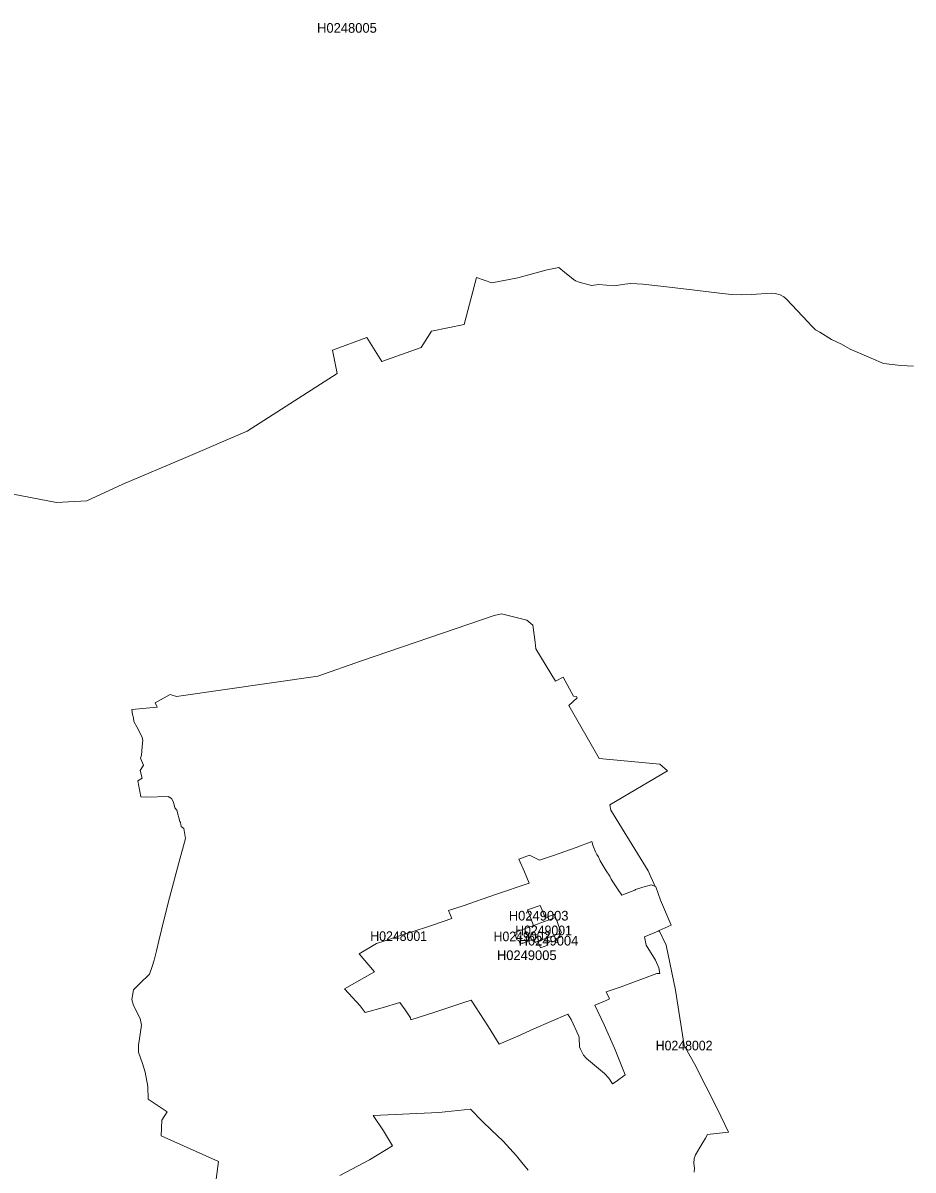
# Model space of a CAD drawing. Extents: x 369010 to 739155, y 6377141 to 6616555.
# Drawn here: x 633363 to 642563, y 6511857 to 6523722 of the extents above; entities that cross this region are included whole.
import ezdxf
from ezdxf.enums import TextEntityAlignment as Align

# ---------------------------------------------------------------- set-up
doc = ezdxf.new("R2010")
doc.units = 0
doc.header["$LTSCALE"] = 40
doc.layers.add('1', color=7, linetype='Continuous', lineweight=13)
doc.layers.add('2', color=7, linetype='Continuous')

msp = doc.modelspace()

# ---------------------------------------------------------------- linework, layer by layer
at = {"layer": '1'}
for points in [[(632898.22, 6518916.02), (633707.7, 6518760.61), (634022.98, 6518779.31), (634394.38, 6518950.11), (635047.62, 6519225.67), (635678.69, 6519500.58), (636608.82, 6520096.56), (636563.47, 6520338.03), (636915.5, 6520468.11), (637071.9, 6520218.7), (637479.87, 6520365.17), (637585.96, 6520532.49), (637921.6, 6520604.16), (637921.6, 6520604.32), (638051.52, 6521088.26), (638209.41, 6521031.98), (638478.02, 6521085.28), (638779.74, 6521168.03), (638900.22, 6521190.7), (638961.79, 6521145.19), (639050, 6521070.22)], [(642568.12, 6520173.02), (642436.71, 6520177.82), (642258.63, 6520200.33), (642130.36, 6520253.29), (642008.39, 6520306.25), (641912.23, 6520346.47), (641822.36, 6520397.77), (641719.75, 6520449.08), (641597.94, 6520522.89), (641555.73, 6520547.55), (641512.87, 6520590.42), (641474.14, 6520631.96), (641253.36, 6520863.67), (641227.04, 6520888.82), (641188.15, 6520909.01), (641138.66, 6520923.74), (641095.96, 6520925.07), (640892.56, 6520912.99), (640794.91, 6520910.34), (640685.18, 6520914.31), (640562.88, 6520927.55), (640306.01, 6520958.33), (639986.92, 6520995.74), (639768.79, 6521018.41), (639645.65, 6521026.52), (639583.26, 6521019.9), (639475.02, 6521003.19), (639313.82, 6521015.1), (639238.68, 6521005.34), (639112.89, 6521039.43), (639072.84, 6521054.16), (639050, 6521070.22), (638961.79, 6521145.19), (638900.22, 6521190.7), (638779.74, 6521168.03), (638478.02, 6521085.28), (638209.41, 6521031.98), (638051.52, 6521088.26), (637921.6, 6520604.32), (637921.6, 6520604.16), (637585.96, 6520532.49), (637479.87, 6520365.17), (637071.9, 6520218.7), (636915.5, 6520468.11), (636563.47, 6520338.03), (636608.82, 6520096.56), (635678.69, 6519500.58), (635047.62, 6519225.67), (634394.38, 6518950.11), (634022.98, 6518779.31), (633707.7, 6518760.61)], [(639050, 6521070.22), (639072.84, 6521054.16), (639112.89, 6521039.43), (639238.68, 6521005.34), (639313.82, 6521015.1), (639475.02, 6521003.19), (639583.26, 6521019.9), (639645.65, 6521026.52), (639768.79, 6521018.41), (639986.92, 6520995.74), (640306.01, 6520958.33), (640562.88, 6520927.55), (640685.18, 6520914.31), (640794.91, 6520910.34), (640892.56, 6520912.99), (641095.96, 6520925.07), (641138.66, 6520923.74), (641188.15, 6520909.01), (641227.04, 6520888.82), (641253.36, 6520863.67), (641474.14, 6520631.96), (641512.87, 6520590.42), (641555.73, 6520547.55), (641597.94, 6520522.89), (641719.75, 6520449.08), (641822.36, 6520397.77), (641912.23, 6520346.47), (642008.39, 6520306.25), (642130.36, 6520253.29), (642258.63, 6520200.33), (642436.71, 6520177.82), (642568.12, 6520173.02)], [(633707.7, 6518760.61), (632898.22, 6518916.02)], [(634790.76, 6512210.62), (634796.72, 6512373.81), (634852.33, 6512457.88), (634655.71, 6512591.45), (634652.4, 6512720.37), (634625.75, 6512868.66), (634599.1, 6512958.86), (634555.91, 6513074.88), (634555.91, 6513149.03), (634572.46, 6513261.9), (634589.17, 6513355.41), (634572.46, 6513423.1), (634506.09, 6513558.49), (634489.38, 6513619.72), (634506.09, 6513722.83), (634569.15, 6513787.38), (634668.95, 6513884.03), (634698.74, 6513962.48), (634718.6, 6514029.68), (634741.77, 6514126.16), (634765.93, 6514227.62), (634818.07, 6514442.77), (634877.32, 6514671.5), (634972.15, 6515033.95), (635044.31, 6515284.86), (635024.62, 6515388.79), (634997.47, 6515409.81), (634991.35, 6515451.52), (634982.91, 6515461.95), (634951.63, 6515580.94), (634930.77, 6515603.95), (634920.35, 6515662.54), (634897.01, 6515700.77), (634861.92, 6515719.64), (634639.82, 6515713.02), (634580.24, 6515716.16), (634548.79, 6515883.82), (634594.64, 6515910.96), (634573.29, 6515988.58), (634599.77, 6516029.29), (634607.21, 6516045.68), (634575.93, 6516118.83), (634586.36, 6516147.96), (634594.64, 6516237.83), (634603.08, 6516302.54), (634590.5, 6516342.26), (634538.36, 6516442.56), (634509.07, 6516496.84), (634504.93, 6516534.41), (634496.49, 6516567.84), (634488.22, 6516622.13), (634750.21, 6516644.14), (634728.53, 6516689.49), (634884.1, 6516775.55), (634950.97, 6516754.37), (636411.37, 6516965.05), (636863.2, 6517125.26), (637700.81, 6517408.6), (638231.59, 6517591.98), (638309.54, 6517611.18), (638569.55, 6517543.82), (638632.77, 6517492.02), (638658.09, 6517317.74), (638664.38, 6517246.91), (638866.46, 6516913.25), (638945.9, 6516956.12), (639052.98, 6516757.18), (639083.6, 6516754.04), (639089.72, 6516741.79), (639006.48, 6516663.51), (639318.62, 6516112.54), (639945.71, 6516054.45), (640025.32, 6515987.09), (639428.68, 6515636.22), (639437.94, 6515578.13), (639823.4, 6514953.68)], [(639804.7, 6514183.76), (639902.18, 6514026.86), (639936.11, 6513948.08), (639944.88, 6513890.49), (639914.1, 6513888.67), (639547.18, 6513751.13), (639392.27, 6513699.83), (639426.19, 6513628.99), (639390.11, 6513609.13), (639275.25, 6513563.28), (639371.74, 6513357.73), (639475.85, 6513117.42), (639560.75, 6512911.53), (639585.91, 6512842.35), (639493.06, 6512773.5), (639457.31, 6512748.18), (639417.75, 6512805.94), (639374.39, 6512854.27), (639188.86, 6513011.99), (639157.08, 6513044.26), (639125.64, 6513108.65), (639114.38, 6513132.48), (639112.56, 6513223.84), (639108.43, 6513240.55), (639029.81, 6513414.17), (638995.55, 6513468.78), (638642.2, 6513319.17), (638476.2, 6513243.2), (638285.71, 6513159.62), (638173.49, 6513339.52), (637997.07, 6513612.61), (637918.12, 6513589.93), (637618.72, 6513491.79), (637370.97, 6513409.7), (637367.66, 6513430.05), (637313.54, 6513513.8), (637258.92, 6513591.25), (637076.53, 6513534.49), (636899.61, 6513485.33), (636848.63, 6513554.68), (636686.11, 6513732.76), (636994.77, 6513906.04), (636836.39, 6514093.89), (637015.46, 6514199.65), (637102.52, 6514227.12), (637345.31, 6514310.54), (637354.58, 6514310.04), (637604.49, 6514393.95), (637796.81, 6514459.16), (637761.55, 6514540.59), (637912.83, 6514591.23), (638247.47, 6514706.59), (638595.69, 6514823.1), (638547.7, 6514939.95), (638487.46, 6515074.34), (638597.02, 6515115.71), (638702.78, 6515063.58), (638856.03, 6515115.05), (639079.79, 6515194.82), (639241.82, 6515255.56), (639252.75, 6515218.49), (639265.49, 6515182.08), (639281.38, 6515149.97), (639295.45, 6515120.02), (639312.33, 6515096.02), (639330.53, 6515055.3), (639360.16, 6515004.66), (639391.6, 6514953.35), (639427.35, 6514897.91), (639442.25, 6514864.15), (639466.74, 6514826.41), (639507.46, 6514765.34), (639554.46, 6514699.64), (639685.7, 6514751.93), (639693.15, 6514757.23), (639769.78, 6514782.88), (639860.97, 6514806.88), (639896.56, 6514789.17), (639823.4, 6514953.68), (639437.94, 6515578.13), (639428.68, 6515636.22), (640025.32, 6515987.09), (639945.71, 6516054.45), (639318.62, 6516112.54), (639006.48, 6516663.51), (639089.72, 6516741.79), (639083.6, 6516754.04), (639052.98, 6516757.18), (638945.9, 6516956.12), (638866.46, 6516913.25), (638664.38, 6517246.91), (638658.09, 6517317.74), (638632.77, 6517492.02), (638569.55, 6517543.82), (638309.54, 6517611.18), (638231.59, 6517591.98), (637700.81, 6517408.6), (636863.2, 6517125.26), (636411.37, 6516965.05), (634950.97, 6516754.37)], [(634950.97, 6516754.37), (634884.1, 6516775.55), (634728.53, 6516689.49), (634750.21, 6516644.14), (634488.22, 6516622.13), (634496.49, 6516567.84), (634504.93, 6516534.41), (634509.07, 6516496.84), (634538.36, 6516442.56), (634590.5, 6516342.26), (634603.08, 6516302.54), (634594.64, 6516237.83), (634586.36, 6516147.96), (634575.93, 6516118.83), (634607.21, 6516045.68), (634599.77, 6516029.29), (634573.29, 6515988.58), (634594.64, 6515910.96), (634548.79, 6515883.82), (634580.24, 6515716.16), (634639.82, 6515713.02), (634861.92, 6515719.64), (634897.01, 6515700.77), (634920.35, 6515662.54), (634930.77, 6515603.95), (634951.63, 6515580.94), (634982.91, 6515461.95), (634991.35, 6515451.52), (634997.47, 6515409.81), (635024.62, 6515388.79), (635044.31, 6515284.86), (634972.15, 6515033.95), (634877.32, 6514671.5), (634818.07, 6514442.77), (634765.93, 6514227.62), (634741.77, 6514126.16), (634718.6, 6514029.68), (634698.74, 6513962.48), (634668.95, 6513884.03), (634569.15, 6513787.38), (634506.09, 6513722.83), (634489.38, 6513619.72), (634506.09, 6513558.49), (634572.46, 6513423.1), (634589.17, 6513355.41), (634572.46, 6513261.9), (634555.91, 6513149.03), (634555.91, 6513074.88), (634599.1, 6512958.86), (634625.75, 6512868.66), (634652.4, 6512720.37), (634655.71, 6512591.45), (634852.33, 6512457.88)], [(639823.4, 6514953.68), (639896.56, 6514789.17), (639903.01, 6514786.03), (639953.99, 6514647), (640064.38, 6514389.48), (639939.09, 6514333.37), (640011.25, 6514182.27), (640109.06, 6513718.69), (640196.62, 6513144.73), (640303.7, 6512956.05), (640536.89, 6512492.31), (640656.22, 6512250.51), (640436.76, 6512223.7), (640417.56, 6512185.8), (640380.32, 6512125.39), (640314.78, 6512014.17), (640301.54, 6511977.26), (640297.57, 6511923.8), (640304.19, 6511875.64), (640300.22, 6511836.91)], [(640300.22, 6511836.91), (640304.19, 6511875.64), (640297.57, 6511923.8), (640301.54, 6511977.26), (640314.78, 6512014.17), (640380.32, 6512125.39), (640417.56, 6512185.8), (640436.76, 6512223.7), (640656.22, 6512250.51), (640536.89, 6512492.31), (640303.7, 6512956.05), (640196.62, 6513144.73), (640109.06, 6513718.69), (640011.25, 6514182.27), (639939.09, 6514333.37), (639927.34, 6514328.08), (639785.83, 6514267.67), (639804.7, 6514183.76)], [(636638.78, 6511800.83), (636943.63, 6511963.69), (637181.13, 6512107.51), (637090.27, 6512261.93), (636982.53, 6512421.31), (637660.6, 6512453.58), (637986.97, 6512485.19), (638109.11, 6512361.39), (638205.11, 6512269.54), (638324.76, 6512155.34), (638462.46, 6512002.75), (638518.24, 6511936.38), (638583.61, 6511855.12)], [(638583.61, 6511855.12), (638518.24, 6511936.38), (638462.46, 6512002.75), (638324.76, 6512155.34), (638205.11, 6512269.54), (638109.11, 6512361.39), (637986.97, 6512485.19), (637660.6, 6512453.58), (636982.53, 6512421.31), (637090.27, 6512261.93), (637181.13, 6512107.51), (636943.63, 6511963.69), (636638.78, 6511800.83)], [(634852.33, 6512457.88), (634796.72, 6512373.81), (634790.76, 6512210.62), (635383.1, 6511945.48), (635361.25, 6511761.28)], [(635361.25, 6511761.28), (635383.1, 6511945.48), (634790.76, 6512210.62)]]:
    msp.add_lwpolyline(points, dxfattribs=at)
for points in [[(639896.56, 6514789.17), (639860.97, 6514806.88), (639769.78, 6514782.88), (639693.15, 6514757.23), (639685.7, 6514751.93), (639554.46, 6514699.64), (639507.46, 6514765.34), (639466.74, 6514826.41), (639442.25, 6514864.15), (639427.35, 6514897.91), (639391.6, 6514953.35), (639360.16, 6515004.66), (639330.53, 6515055.3), (639312.33, 6515096.02), (639295.45, 6515120.02), (639281.38, 6515149.97), (639265.49, 6515182.08), (639252.75, 6515218.49), (639241.82, 6515255.56), (639079.79, 6515194.82), (638856.03, 6515115.05), (638702.78, 6515063.58), (638597.02, 6515115.71), (638487.46, 6515074.34), (638547.7, 6514939.95), (638595.69, 6514823.1), (638247.47, 6514706.59), (637912.83, 6514591.23), (637761.55, 6514540.59), (637796.81, 6514459.16), (637604.49, 6514393.95), (637354.58, 6514310.04), (637345.31, 6514310.54), (637102.52, 6514227.12), (637015.46, 6514199.65), (636836.39, 6514093.89), (636994.77, 6513906.04), (636686.11, 6513732.76), (636848.63, 6513554.68), (636899.61, 6513485.33), (637076.53, 6513534.49), (637258.92, 6513591.25), (637313.54, 6513513.8), (637367.66, 6513430.05), (637370.97, 6513409.7), (637618.72, 6513491.79), (637918.12, 6513589.93), (637997.07, 6513612.61), (638173.49, 6513339.52), (638285.71, 6513159.62), (638476.2, 6513243.2), (638642.2, 6513319.17), (638995.55, 6513468.78), (639029.81, 6513414.17), (639108.43, 6513240.55), (639112.56, 6513223.84), (639114.38, 6513132.48), (639125.64, 6513108.65), (639157.08, 6513044.26), (639188.86, 6513011.99), (639374.39, 6512854.27), (639417.75, 6512805.94), (639457.31, 6512748.18), (639493.06, 6512773.5), (639585.91, 6512842.35), (639560.75, 6512911.53), (639475.85, 6513117.42), (639371.74, 6513357.73), (639275.25, 6513563.28), (639390.11, 6513609.13), (639426.19, 6513628.99), (639392.27, 6513699.83), (639547.18, 6513751.13), (639914.1, 6513888.67), (639944.88, 6513890.49), (639936.11, 6513948.08), (639902.18, 6514026.86), (639804.7, 6514183.76), (639785.83, 6514267.67), (639927.34, 6514328.08), (639939.09, 6514333.37), (640064.38, 6514389.48), (639953.99, 6514647), (639903.01, 6514786.03)], [(638685.89, 6514222.98), (638656.6, 6514212.39), (638646.34, 6514246.49), (638598.18, 6514231.09), (638573.85, 6514223.15), (638575.34, 6514218.85), (638551.17, 6514210.07), (638526.51, 6514201.8), (638524.53, 6514206.6), (638500.53, 6514198.16), (638489.77, 6514230.1), (638466.77, 6514239.7), (638441.78, 6514313.85), (638547.86, 6514352.41), (638640.71, 6514386.01), (638578.48, 6514547.7), (638710.39, 6514595.04), (638739.35, 6514522.38), (638758.39, 6514475.38), (638762.36, 6514463.13), (638789.83, 6514472.07), (638788.18, 6514477.53), (638814.16, 6514487.29), (638847.76, 6514500.2), (638854.05, 6514500.2), (638867.45, 6514468.92), (638870.6, 6514461.48), (638880.69, 6514438.8), (638899.39, 6514387.83), (638929.52, 6514309.54), (638901.71, 6514299.78), (638915.61, 6514263.04), (638902.21, 6514261.22), (638879.04, 6514252.94), (638880.86, 6514227.45), (638886.98, 6514213.72), (638876.56, 6514210.74), (638867.95, 6514214.87), (638864.31, 6514224.47), (638860, 6514221.99), (638855.7, 6514225.63), (638826.41, 6514214.87), (638823.43, 6514223.31), (638797.44, 6514214.71), (638797.11, 6514205.61), (638780.56, 6514200.14), (638788.01, 6514183.59), (638711.05, 6514156.95)], [(638640.71, 6514386.01), (638867.45, 6514468.92), (638854.05, 6514500.2), (638847.76, 6514500.2), (638814.16, 6514487.29), (638788.18, 6514477.53), (638789.83, 6514472.07), (638762.36, 6514463.13), (638758.39, 6514475.38), (638739.35, 6514522.38), (638710.39, 6514595.04), (638578.48, 6514547.7)], [(638901.71, 6514299.78), (638929.52, 6514309.54), (638899.39, 6514387.83), (638880.69, 6514438.8), (638870.6, 6514461.48), (638867.45, 6514468.92), (638640.71, 6514386.01), (638547.86, 6514352.41), (638551.17, 6514344.79), (638560.94, 6514320.8), (638576.33, 6514283.06), (638586.26, 6514265.02), (638598.18, 6514231.09), (638646.34, 6514246.49), (638656.6, 6514212.39), (638685.89, 6514222.98), (638764.01, 6514251.12)], [(638547.86, 6514352.41), (638441.78, 6514313.85), (638466.77, 6514239.7), (638489.77, 6514230.1), (638500.53, 6514198.16), (638524.53, 6514206.6), (638526.51, 6514201.8), (638551.17, 6514210.07), (638575.34, 6514218.85), (638573.85, 6514223.15), (638598.18, 6514231.09), (638586.26, 6514265.02), (638576.33, 6514283.06), (638560.94, 6514320.8), (638551.17, 6514344.79)], [(638901.71, 6514299.78), (638764.01, 6514251.12), (638685.89, 6514222.98), (638711.05, 6514156.95), (638788.01, 6514183.59), (638780.56, 6514200.14), (638797.11, 6514205.61), (638797.44, 6514214.71), (638823.43, 6514223.31), (638826.41, 6514214.87), (638855.7, 6514225.63), (638860, 6514221.99), (638864.31, 6514224.47), (638867.95, 6514214.87), (638876.56, 6514210.74), (638886.98, 6514213.72), (638880.86, 6514227.45), (638879.04, 6514252.94), (638902.21, 6514261.22), (638915.61, 6514263.04)]]:
    msp.add_lwpolyline(points, close=True, dxfattribs=at)

# ---------------------------------------------------------------- texts
at = {"layer": '2'}
for s, p in [('H0248005', (636711.56, 6523620.18)), ('H0249003', (638692.94, 6514437.97)), ('H0249004', (638794.43, 6514179.45)), ('H0249005', (638570.22, 6514029.01))]:
    msp.add_text(s, height=100, dxfattribs=at).set_placement(p, align=Align.CENTER)
at = {"layer": '2', "width": 0.95}
for s, p in [('H0249001', (638743.55, 6514285.93)), ('H0248001', (637246.13, 6514226.91)), ('H0249002', (638520.68, 6514223.69)), ('H0248002', (640196.6, 6513094.72))]:
    msp.add_text(s, height=100, dxfattribs=at).set_placement(p, align=Align.CENTER)

doc.saveas('drawing.dxf')
